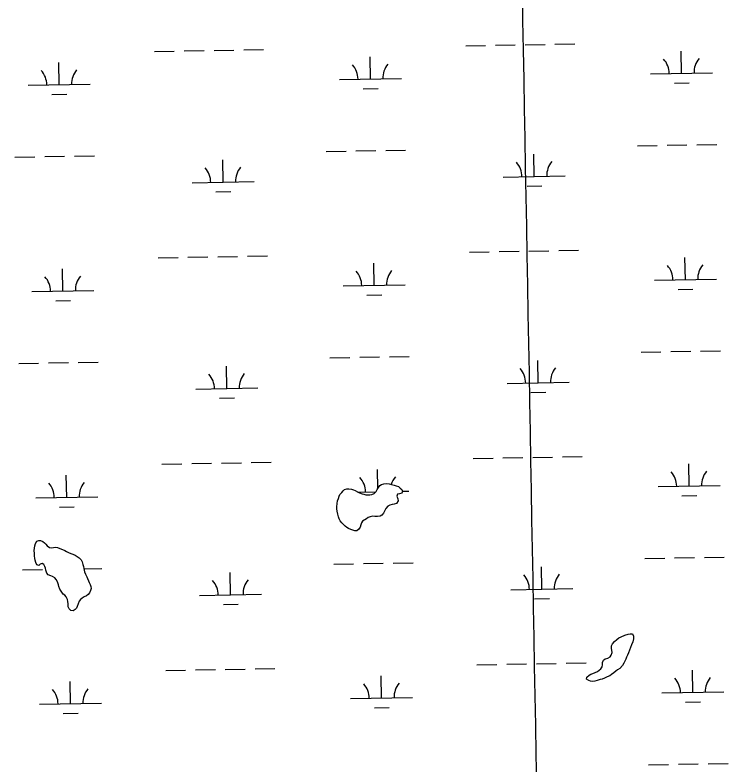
# Model space of a CAD drawing. Extents: x 3925854 to 3964121, y 224593 to 250589.
# Drawn here: x 3939840 to 3940989, y 234463 to 235672 of the extents above; entities that cross this region are included whole.
import ezdxf

# ---------------------------------------------------------------- set-up
doc = ezdxf.new("R2010")
doc.units = 0
for name, color, linetype in [('V-GRID-MAJR', 7, 'Continuous'), ('V-TOPO-SHOR', 7, 'Continuous'), ('V-WETL-SWMP', 7, 'Continuous')]:
    doc.layers.add(name, color=color, linetype=linetype)

msp = doc.modelspace()

# ---------------------------------------------------------------- linework, layer by layer
at = {"layer": 'V-GRID-MAJR'}
msp.add_spline([(3940756.893, 230221.23), (3940647.643, 236278.076), (3940538.337, 242338.005), (3940429.031, 248397.924), (3940428.975, 248401.018)], degree=3, dxfattribs=at)
at = {"layer": 'V-TOPO-SHOR'}
for points in [[(3940400.081, 234855.984), (3940398.248, 234853.244), (3940397.24, 234850.217), (3940395.946, 234846.362), (3940393.969, 234843.35), (3940390.895, 234840.763), (3940387.711, 234840.253), (3940384.27, 234841.404), (3940381.11, 234842.827), (3940377.26, 234844.4), (3940374.517, 234845.957), (3940371.918, 234848.064), (3940369.191, 234850.727), (3940366.465, 234853.665), (3940364.152, 234856.461), (3940362.262, 234859.941), (3940361.336, 234862.992), (3940360.015, 234867.571), (3940359.108, 234872.145), (3940358.746, 234876.159), (3940358.787, 234879.198), (3940359.135, 234884.584), (3940359.884, 234888.998), (3940361.042, 234892.852), (3940362.328, 234896.151), (3940363.612, 234899.037), (3940366.555, 234902.176), (3940368.941, 234904.909), (3940371.181, 234907.092), (3940374.929, 234908.286), (3940377.968, 234908.245), (3940381.97, 234907.778), (3940385.552, 234906.762), (3940388.298, 234905.482), (3940391.723, 234903.225), (3940395.155, 234901.521), (3940399.145, 234900.085), (3940402.176, 234899.354), (3940405.346, 234898.621), (3940408.383, 234898.443), (3940411.979, 234898.533), (3940415.164, 234899.043), (3940418.918, 234900.792), (3940421.861, 234903.792), (3940423.839, 234907.083), (3940425.541, 234910.379), (3940428.075, 234913.662), (3940430.723, 234915.423), (3940434.466, 234916.34), (3940438.481, 234916.703), (3940442.896, 234916.23), (3940446.478, 234915.353), (3940451.027, 234914.325), (3940454.191, 234913.316), (3940458.043, 234911.882), (3940460.912, 234909.496), (3940463.368, 234906.975), (3940464.572, 234904.057), (3940463.29, 234901.171), (3940459.546, 234900.251), (3940456.497, 234899.602), (3940455.483, 234896.159), (3940456.81, 234891.996), (3940457.597, 234888.668), (3940454.92, 234884.834), (3940451.172, 234883.64), (3940447.565, 234882.72), (3940444.1, 234881.936), (3940440.76, 234880.183), (3940437.536, 234876.771), (3940435.691, 234873.203), (3940433.842, 234869.218), (3940431.032, 234865.663), (3940428.249, 234864.317), (3940423.956, 234863.682), (3940420.087, 234863.873), (3940416.774, 234864.055), (3940412.34, 234863.146), (3940409.282, 234861.944), (3940406.628, 234859.906), (3940400.081, 234855.984)], [(3939911.843, 234746.498), (3939910.518, 234750.801), (3939909.589, 234753.715), (3939907.852, 234758.161), (3939905.966, 234761.917), (3939904.069, 234764.846), (3939900.229, 234767.107), (3939897.198, 234767.84), (3939893.074, 234769.415), (3939890.765, 234772.485), (3939889.303, 234776.927), (3939888.517, 234780.116), (3939887.589, 234783.169), (3939885.971, 234786.231), (3939883.368, 234787.925), (3939880.315, 234786.999), (3939877.935, 234784.681), (3939874.908, 234785.686), (3939873.02, 234789.305), (3939872.102, 234793.051), (3939871.59, 234796.096), (3939871.09, 234800.112), (3939870.865, 234803.985), (3939870.65, 234808.687), (3939870.84, 234812.554), (3939871.303, 234816.142), (3939872.596, 234819.855), (3939874.859, 234823.695), (3939877.777, 234824.901), (3939880.814, 234824.723), (3939884.527, 234823.292), (3939887.261, 234821.045), (3939889.444, 234818.804), (3939891.619, 234816.148), (3939895.044, 234813.754), (3939898.488, 234813.017), (3939901.538, 234813.668), (3939904.999, 234814.037), (3939908.169, 234813.443), (3939912.022, 234812.007), (3939916.146, 234810.432), (3939919.718, 234808.865), (3939922.876, 234807.303), (3939925.895, 234805.605), (3939929.469, 234804.036), (3939932.631, 234802.75), (3939936.614, 234801.04), (3939939.633, 234799.34), (3939943.196, 234797.083), (3939946.055, 234793.729), (3939947.808, 234790.386), (3939949, 234786.501), (3939949.922, 234783.034), (3939950.567, 234779.571), (3939951.745, 234774.58), (3939953.215, 234770.828), (3939955.368, 234766.376), (3939956.711, 234763.455), (3939958.188, 234760.119), (3939959.392, 234757.201), (3939960.594, 234754.006), (3939961.657, 234750.813), (3939962.167, 234747.489), (3939961.573, 234744.456), (3939959.722, 234740.333), (3939957.477, 234737.876), (3939954.684, 234735.703), (3939951.343, 234733.95), (3939947.722, 234731.924), (3939945.072, 234730.024), (3939943.235, 234727.009), (3939941.519, 234722.608), (3939940.085, 234718.758), (3939938.666, 234716.011), (3939936.561, 234713.552), (3939933.493, 234711.52), (3939929.768, 234711.983), (3939926.902, 234714.784), (3939925.428, 234718.26), (3939925.487, 234722.682), (3939924.985, 234726.558), (3939924.334, 234729.608), (3939922.045, 234734.062), (3939919.728, 234736.579), (3939917.267, 234738.547), (3939911.843, 234746.498)], [(3940814.747, 234618.424), (3940811.405, 234616.534), (3940808.2, 234614.502), (3940804.984, 234611.78), (3940801.628, 234608.784), (3940798.564, 234607.029), (3940794.667, 234605.008), (3940790.22, 234603.271), (3940786.192, 234601.665), (3940783.136, 234600.598), (3940778.42, 234599.279), (3940774.398, 234598.227), (3940770.66, 234597.862), (3940767.625, 234598.18), (3940764.735, 234599.185), (3940761.172, 234601.442), (3940761.626, 234604.477), (3940765.261, 234607.609), (3940767.91, 234609.233), (3940771.385, 234610.707), (3940775.137, 234612.178), (3940778.891, 234613.925), (3940781.402, 234615.688), (3940784.199, 234618.137), (3940786.178, 234621.428), (3940786.772, 234624.601), (3940787.099, 234628.465), (3940788.529, 234631.902), (3940791.044, 234634.081), (3940795.617, 234634.986), (3940799.24, 234637.151), (3940801.073, 234639.889), (3940802.793, 234644.567), (3940802.148, 234648.032), (3940801.218, 234650.946), (3940801.415, 234655.229), (3940802.836, 234658.249), (3940806.342, 234662.073), (3940809.982, 234665.481), (3940813.471, 234668.059), (3940816.806, 234669.399), (3940823.199, 234672.078), (3940828.199, 234673.808), (3940831.801, 234674.588), (3940835.254, 234674.267), (3940836.866, 234670.789), (3940836.948, 234666.642), (3940835.641, 234661.823), (3940833.636, 234656.597), (3940832.063, 234652.609), (3940830.345, 234648.073), (3940828.77, 234643.946), (3940827.199, 234640.235), (3940825.913, 234636.936), (3940824.346, 234633.499), (3940822.782, 234630.204), (3940821.223, 234627.323), (3940819.239, 234623.618), (3940814.747, 234618.424)]]:
    msp.add_lwpolyline(points, dxfattribs=at)
at = {"layer": 'V-WETL-SWMP'}
for p, q in [((3940566.333, 235622.338), (3940598.328, 235622.92)), ((3940614.325, 235623.211), (3940646.32, 235623.793)), ((3940662.317, 235624.083), (3940694.312, 235624.665)), ((3940710.31, 235624.956), (3940742.304, 235625.538)), ((3940064.508, 235613.213), (3940096.503, 235613.795)), ((3940112.5, 235614.086), (3940144.495, 235614.668)), ((3940160.492, 235614.959), (3940192.487, 235615.54)), ((3940208.484, 235615.831), (3940240.479, 235616.413)), ((3940914.514, 235577.919), (3940913.86, 235613.913)), ((3940412.689, 235568.794), (3940412.035, 235604.788)), ((3939910.864, 235559.669), (3939910.21, 235595.663)), ((3940864.523, 235577.01), (3940964.506, 235578.828)), ((3939860.873, 235558.76), (3939960.856, 235560.578)), ((3940362.698, 235567.885), (3940462.681, 235569.703)), ((3940902.797, 235562.272), (3940926.793, 235562.708)), ((3940400.972, 235553.147), (3940424.968, 235553.584)), ((3939899.147, 235544.023), (3939923.143, 235544.459)), ((3940939.201, 235462.917), (3940971.196, 235463.498)), ((3940341.392, 235452.047), (3940373.387, 235452.628)), ((3940389.384, 235452.919), (3940421.379, 235453.501)), ((3940437.376, 235453.792), (3940469.371, 235454.374)), ((3940843.217, 235461.171), (3940875.212, 235461.753)), ((3940891.209, 235462.044), (3940923.204, 235462.626)), ((3939839.567, 235442.922), (3939871.562, 235443.504)), ((3939887.559, 235443.794), (3939919.554, 235444.376)), ((3939935.551, 235444.667), (3939967.546, 235445.249)), ((3940677.025, 235411.712), (3940676.37, 235447.706)), ((3940175.2, 235402.587), (3940174.545, 235438.581)), ((3940125.208, 235401.678), (3940225.192, 235403.496)), ((3940627.033, 235410.803), (3940727.017, 235412.621)), ((3940665.307, 235396.065), (3940689.303, 235396.501)), ((3940163.482, 235386.94), (3940187.478, 235387.377)), ((3940118.548, 235281.466), (3940150.543, 235282.048)), ((3940166.54, 235282.339), (3940198.535, 235282.92)), ((3940214.533, 235283.211), (3940246.527, 235283.793)), ((3940572.381, 235289.718), (3940604.376, 235290.3)), ((3940620.373, 235290.591), (3940652.368, 235291.173)), ((3940668.366, 235291.463), (3940700.36, 235292.045)), ((3940716.358, 235292.336), (3940748.352, 235292.918)), ((3940070.556, 235280.593), (3940102.551, 235281.175)), ((3940418.737, 235236.174), (3940418.083, 235272.168)), ((3940920.562, 235245.299), (3940919.908, 235281.293)), ((3939916.912, 235227.049), (3939916.258, 235263.043)), ((3940870.571, 235244.39), (3940970.554, 235246.208)), ((3940368.746, 235235.265), (3940468.729, 235237.083)), ((3939866.921, 235226.14), (3939966.904, 235227.958)), ((3940908.845, 235229.652), (3940932.841, 235230.088)), ((3939905.195, 235211.403), (3939929.191, 235211.839)), ((3940407.02, 235220.527), (3940431.016, 235220.964)), ((3940849.265, 235128.551), (3940881.26, 235129.133)), ((3940897.257, 235129.424), (3940929.252, 235130.006)), ((3940945.249, 235130.297), (3940977.244, 235130.878)), ((3939941.599, 235112.047), (3939973.594, 235112.629)), ((3940347.44, 235119.427), (3940379.435, 235120.008)), ((3940395.432, 235120.299), (3940427.427, 235120.881)), ((3940443.424, 235121.172), (3940475.419, 235121.754)), ((3940683.073, 235079.092), (3940682.418, 235115.086)), ((3939845.615, 235110.302), (3939877.61, 235110.884)), ((3939893.607, 235111.174), (3939925.602, 235111.756)), ((3940181.248, 235069.967), (3940180.593, 235105.961)), ((3940633.081, 235078.183), (3940733.065, 235080.001)), ((3940131.256, 235069.058), (3940231.24, 235070.876)), ((3940169.53, 235054.32), (3940193.526, 235054.757)), ((3940671.355, 235063.445), (3940695.351, 235063.881)), ((3940578.429, 234957.098), (3940610.424, 234957.68)), ((3940626.422, 234957.971), (3940658.416, 234958.553)), ((3940674.414, 234958.843), (3940706.408, 234959.425)), ((3940722.406, 234959.716), (3940754.4, 234960.298)), ((3940076.604, 234947.973), (3940108.599, 234948.555)), ((3940124.596, 234948.846), (3940156.591, 234949.428)), ((3940172.589, 234949.719), (3940204.583, 234950.3)), ((3940220.581, 234950.591), (3940252.575, 234951.173)), ((3940926.611, 234912.679), (3940925.956, 234948.673)), ((3940424.691, 234908.732), (3940424.131, 234939.548)), ((3939922.96, 234894.429), (3939922.306, 234930.423)), ((3940368.941, 234904.909), (3940371.181, 234907.091)), ((3940371.181, 234907.091), (3940374.929, 234908.285)), ((3940374.929, 234908.285), (3940377.969, 234908.245)), ((3940377.969, 234908.245), (3940381.971, 234907.777)), ((3940381.971, 234907.777), (3940385.551, 234906.762)), ((3940421.861, 234903.793), (3940423.84, 234907.084)), ((3940423.84, 234907.084), (3940425.542, 234910.378)), ((3940425.542, 234910.378), (3940428.074, 234913.662)), ((3940428.074, 234913.662), (3940430.723, 234915.423)), ((3940430.723, 234915.423), (3940434.467, 234916.341)), ((3940434.467, 234916.341), (3940438.48, 234916.703)), ((3940438.48, 234916.703), (3940442.897, 234916.23)), ((3940442.897, 234916.23), (3940446.478, 234915.353)), ((3940446.478, 234915.353), (3940451.026, 234914.325)), ((3940451.026, 234914.325), (3940454.191, 234913.316)), ((3940454.191, 234913.316), (3940458.042, 234911.882)), ((3940458.042, 234911.882), (3940460.913, 234909.495)), ((3940460.913, 234909.495), (3940463.368, 234906.974)), ((3940463.368, 234906.974), (3940464.573, 234904.056)), ((3940876.619, 234911.77), (3940976.602, 234913.588)), ((3939872.969, 234893.52), (3939972.952, 234895.338)), ((3940361.041, 234892.851), (3940362.328, 234896.151)), ((3940362.328, 234896.151), (3940363.611, 234899.037)), ((3940363.611, 234899.037), (3940366.555, 234902.177)), ((3940366.555, 234902.177), (3940368.941, 234904.909)), ((3940385.551, 234906.762), (3940388.298, 234905.482)), ((3940388.298, 234905.482), (3940391.723, 234903.225)), ((3940391.723, 234903.225), (3940395.156, 234901.521)), ((3940392.252, 234902.962), (3940421.569, 234903.496)), ((3940395.156, 234901.521), (3940399.145, 234900.086)), ((3940399.145, 234900.086), (3940402.176, 234899.355)), ((3940402.176, 234899.355), (3940405.346, 234898.622)), ((3940405.346, 234898.622), (3940408.384, 234898.443)), ((3940408.384, 234898.443), (3940411.979, 234898.534)), ((3940411.979, 234898.534), (3940415.164, 234899.044)), ((3940415.164, 234899.044), (3940418.919, 234900.791)), ((3940418.919, 234900.791), (3940421.861, 234903.793)), ((3940456.497, 234899.602), (3940455.484, 234896.16)), ((3940455.484, 234896.16), (3940456.811, 234891.996)), ((3940459.547, 234900.252), (3940456.497, 234899.602)), ((3940463.291, 234901.17), (3940459.547, 234900.252)), ((3940464.573, 234904.056), (3940463.291, 234901.17)), ((3940464.482, 234904.276), (3940474.777, 234904.463)), ((3940914.893, 234897.032), (3940938.889, 234897.468)), ((3940358.787, 234879.198), (3940359.134, 234884.584)), ((3940359.134, 234884.584), (3940359.884, 234888.997)), ((3940359.884, 234888.997), (3940361.041, 234892.851)), ((3940447.566, 234882.72), (3940444.1, 234881.937)), ((3940451.172, 234883.64), (3940447.566, 234882.72)), ((3940454.919, 234884.834), (3940451.172, 234883.64)), ((3940457.596, 234888.668), (3940454.919, 234884.834)), ((3940456.811, 234891.996), (3940457.596, 234888.668)), ((3939911.243, 234878.783), (3939935.239, 234879.219)), ((3940358.746, 234876.158), (3940358.787, 234879.198)), ((3940359.108, 234872.145), (3940358.746, 234876.158)), ((3940360.015, 234867.572), (3940359.108, 234872.145)), ((3940435.692, 234873.203), (3940433.842, 234869.219)), ((3940437.536, 234876.772), (3940435.692, 234873.203)), ((3940440.76, 234880.184), (3940437.536, 234876.772)), ((3940444.1, 234881.937), (3940440.76, 234880.184)), ((3940361.336, 234862.993), (3940360.015, 234867.572)), ((3940362.263, 234859.94), (3940361.336, 234862.993)), ((3940364.152, 234856.46), (3940362.263, 234859.94)), ((3940406.629, 234859.905), (3940400.081, 234855.984)), ((3940409.282, 234861.943), (3940406.629, 234859.905)), ((3940412.339, 234863.146), (3940409.282, 234861.943)), ((3940416.773, 234864.055), (3940412.339, 234863.146)), ((3940420.088, 234863.873), (3940416.773, 234864.055)), ((3940423.956, 234863.683), (3940420.088, 234863.873)), ((3940428.249, 234864.317), (3940423.956, 234863.683)), ((3940431.031, 234865.663), (3940428.249, 234864.317)), ((3940433.842, 234869.219), (3940431.031, 234865.663)), ((3940366.464, 234853.665), (3940364.152, 234856.46)), ((3940369.19, 234850.726), (3940366.464, 234853.665)), ((3940371.919, 234848.064), (3940369.19, 234850.726)), ((3940374.517, 234845.957), (3940371.919, 234848.064)), ((3940397.24, 234850.216), (3940395.945, 234846.363)), ((3940398.248, 234853.244), (3940397.24, 234850.216)), ((3940400.081, 234855.984), (3940398.248, 234853.244)), ((3940377.26, 234844.4), (3940374.517, 234845.957)), ((3940381.109, 234842.828), (3940377.26, 234844.4)), ((3940384.269, 234841.404), (3940381.109, 234842.828)), ((3940387.71, 234840.253), (3940384.269, 234841.404)), ((3940390.895, 234840.764), (3940387.71, 234840.253)), ((3940393.97, 234843.349), (3940390.895, 234840.764)), ((3940395.945, 234846.363), (3940393.97, 234843.349)), ((3939872.596, 234819.856), (3939874.858, 234823.696)), ((3939874.858, 234823.696), (3939877.777, 234824.902)), ((3939877.777, 234824.902), (3939880.815, 234824.723)), ((3939880.815, 234824.723), (3939884.528, 234823.292)), ((3939884.528, 234823.292), (3939887.262, 234821.044)), ((3939870.651, 234808.687), (3939870.84, 234812.554)), ((3939870.84, 234812.554), (3939871.303, 234816.142)), ((3939871.303, 234816.142), (3939872.596, 234819.856)), ((3939887.262, 234821.044), (3939889.444, 234818.804)), ((3939889.444, 234818.804), (3939891.62, 234816.149)), ((3939891.62, 234816.149), (3939895.044, 234813.754)), ((3939895.044, 234813.754), (3939898.489, 234813.017)), ((3939898.489, 234813.017), (3939901.538, 234813.668)), ((3939901.538, 234813.668), (3939904.999, 234814.036)), ((3939904.999, 234814.036), (3939908.17, 234813.442)), ((3939908.17, 234813.442), (3939912.021, 234812.008)), ((3939912.021, 234812.008), (3939916.146, 234810.433)), ((3939916.146, 234810.433), (3939919.719, 234808.866)), ((3939870.865, 234803.985), (3939870.651, 234808.687)), ((3939871.09, 234800.112), (3939870.865, 234803.985)), ((3939871.59, 234796.097), (3939871.09, 234800.112)), ((3939919.719, 234808.866), (3939922.877, 234807.303)), ((3939922.877, 234807.303), (3939925.895, 234805.605)), ((3939925.895, 234805.605), (3939929.468, 234804.037)), ((3939929.468, 234804.037), (3939932.63, 234802.751)), ((3939932.63, 234802.751), (3939936.615, 234801.04)), ((3939936.615, 234801.04), (3939939.633, 234799.341)), ((3939939.633, 234799.341), (3939943.197, 234797.083)), ((3940951.297, 234797.677), (3940983.292, 234798.258)), ((3939872.102, 234793.05), (3939871.59, 234796.097)), ((3939873.02, 234789.306), (3939872.102, 234793.05)), ((3939874.907, 234785.687), (3939873.02, 234789.306)), ((3939880.315, 234786.998), (3939877.934, 234784.68)), ((3939883.368, 234787.925), (3939880.315, 234786.998)), ((3939885.971, 234786.232), (3939883.368, 234787.925)), ((3939887.589, 234783.169), (3939885.971, 234786.232)), ((3939943.197, 234797.083), (3939946.055, 234793.728)), ((3939946.055, 234793.728), (3939947.808, 234790.387)), ((3939947.808, 234790.387), (3939949, 234786.501)), ((3939949, 234786.501), (3939949.921, 234783.034)), ((3940353.488, 234786.807), (3940385.483, 234787.388)), ((3940401.48, 234787.679), (3940433.475, 234788.261)), ((3940449.472, 234788.552), (3940481.467, 234789.134)), ((3940855.313, 234795.931), (3940887.308, 234796.513)), ((3940903.305, 234796.804), (3940935.3, 234797.386)), ((3939851.663, 234777.682), (3939883.658, 234778.264)), ((3939877.934, 234784.68), (3939874.907, 234785.687)), ((3939888.516, 234780.116), (3939887.589, 234783.169)), ((3939889.303, 234776.927), (3939888.516, 234780.116)), ((3939890.765, 234772.485), (3939889.303, 234776.927)), ((3939949.921, 234783.034), (3939950.567, 234779.57)), ((3939950.567, 234779.57), (3939951.744, 234774.579)), ((3939950.588, 234779.481), (3939979.642, 234780.009)), ((3939951.744, 234774.579), (3939953.215, 234770.828)), ((3940689.121, 234746.472), (3940688.466, 234782.466)), ((3939893.073, 234769.414), (3939890.765, 234772.485)), ((3939897.199, 234767.839), (3939893.073, 234769.414)), ((3939900.23, 234767.107), (3939897.199, 234767.839)), ((3939904.07, 234764.845), (3939900.23, 234767.107)), ((3939905.966, 234761.917), (3939904.07, 234764.845)), ((3939907.851, 234758.161), (3939905.966, 234761.917)), ((3939953.215, 234770.828), (3939955.367, 234766.376)), ((3939955.367, 234766.376), (3939956.711, 234763.456)), ((3939956.711, 234763.456), (3939958.187, 234760.119)), ((3940187.296, 234737.347), (3940186.641, 234773.341)), ((3939909.589, 234753.715), (3939907.851, 234758.161)), ((3939910.518, 234750.8), (3939909.589, 234753.715)), ((3939911.843, 234746.498), (3939910.518, 234750.8)), ((3939958.187, 234760.119), (3939959.392, 234757.201)), ((3939959.392, 234757.201), (3939960.594, 234754.006)), ((3939960.594, 234754.006), (3939961.657, 234750.813)), ((3939961.657, 234750.813), (3939962.166, 234747.489)), ((3939917.266, 234738.548), (3939911.843, 234746.498)), ((3939919.728, 234736.58), (3939917.266, 234738.548)), ((3939957.477, 234737.876), (3939954.684, 234735.702)), ((3939959.721, 234740.334), (3939957.477, 234737.876)), ((3939961.573, 234744.456), (3939959.721, 234740.334)), ((3939962.166, 234747.489), (3939961.573, 234744.456)), ((3940137.304, 234736.438), (3940237.288, 234738.256)), ((3940639.129, 234745.563), (3940739.113, 234747.381)), ((3939922.044, 234734.062), (3939919.728, 234736.58)), ((3939924.335, 234729.608), (3939922.044, 234734.062)), ((3939924.985, 234726.559), (3939924.335, 234729.608)), ((3939925.487, 234722.682), (3939924.985, 234726.559)), ((3939943.235, 234727.008), (3939941.518, 234722.608)), ((3939945.072, 234730.024), (3939943.235, 234727.008)), ((3939947.723, 234731.924), (3939945.072, 234730.024)), ((3939951.344, 234733.949), (3939947.723, 234731.924)), ((3939954.684, 234735.702), (3939951.344, 234733.949)), ((3940677.403, 234730.825), (3940701.4, 234731.261)), ((3939925.428, 234718.26), (3939925.487, 234722.682)), ((3939926.902, 234714.785), (3939925.428, 234718.26)), ((3939929.768, 234711.983), (3939926.902, 234714.785)), ((3939936.561, 234713.552), (3939933.493, 234711.519)), ((3939938.667, 234716.012), (3939936.561, 234713.552)), ((3939940.085, 234718.757), (3939938.667, 234716.012)), ((3939941.518, 234722.608), (3939940.085, 234718.757)), ((3940175.578, 234721.7), (3940199.574, 234722.137)), ((3939933.493, 234711.519), (3939929.768, 234711.983)), ((3940806.343, 234662.073), (3940809.981, 234665.48)), ((3940809.981, 234665.48), (3940813.471, 234668.06)), ((3940813.471, 234668.06), (3940816.806, 234669.398)), ((3940816.806, 234669.398), (3940823.199, 234672.077)), ((3940823.199, 234672.077), (3940828.198, 234673.808)), ((3940828.198, 234673.808), (3940831.801, 234674.589)), ((3940831.801, 234674.589), (3940835.253, 234674.267)), ((3940835.253, 234674.267), (3940836.865, 234670.79)), ((3940836.948, 234666.643), (3940835.64, 234661.823)), ((3940836.865, 234670.79), (3940836.948, 234666.643)), ((3940801.219, 234650.946), (3940801.414, 234655.228)), ((3940801.414, 234655.228), (3940802.837, 234658.249)), ((3940802.837, 234658.249), (3940806.343, 234662.073)), ((3940833.636, 234656.597), (3940832.063, 234652.61)), ((3940835.64, 234661.823), (3940833.636, 234656.597)), ((3940801.073, 234639.89), (3940802.793, 234644.567)), ((3940802.148, 234648.031), (3940801.219, 234650.946)), ((3940802.793, 234644.567), (3940802.148, 234648.031)), ((3940828.769, 234643.946), (3940827.2, 234640.235)), ((3940830.344, 234648.072), (3940828.769, 234643.946)), ((3940832.063, 234652.61), (3940830.344, 234648.072)), ((3940787.1, 234628.466), (3940788.528, 234631.902)), ((3940788.528, 234631.902), (3940791.044, 234634.08)), ((3940791.044, 234634.08), (3940795.617, 234634.987)), ((3940795.617, 234634.987), (3940799.24, 234637.151)), ((3940799.24, 234637.151), (3940801.073, 234639.89)), ((3940822.782, 234630.204), (3940821.223, 234627.322)), ((3940824.346, 234633.5), (3940822.782, 234630.204)), ((3940825.912, 234636.935), (3940824.346, 234633.5)), ((3940827.2, 234640.235), (3940825.912, 234636.935)), ((3940130.645, 234616.226), (3940162.639, 234616.808)), ((3940178.637, 234617.099), (3940210.631, 234617.68)), ((3940226.629, 234617.971), (3940258.623, 234618.553)), ((3940584.478, 234624.478), (3940616.472, 234625.06)), ((3940632.47, 234625.351), (3940664.464, 234625.932)), ((3940680.462, 234626.223), (3940712.456, 234626.805)), ((3940728.454, 234627.096), (3940760.448, 234627.678)), ((3940781.402, 234615.688), (3940784.199, 234618.138)), ((3940784.199, 234618.138), (3940786.177, 234621.429)), ((3940786.177, 234621.429), (3940786.772, 234624.6)), ((3940786.772, 234624.6), (3940787.1, 234628.466)), ((3940814.748, 234618.424), (3940811.405, 234616.534)), ((3940819.239, 234623.617), (3940814.748, 234618.424)), ((3940821.223, 234627.322), (3940819.239, 234623.617)), ((3940082.652, 234615.353), (3940114.647, 234615.935)), ((3940430.834, 234570.934), (3940430.179, 234606.928)), ((3940761.627, 234604.478), (3940765.262, 234607.609)), ((3940765.262, 234607.609), (3940767.91, 234609.232)), ((3940767.91, 234609.232), (3940771.385, 234610.707)), ((3940771.385, 234610.707), (3940775.136, 234612.177)), ((3940775.136, 234612.177), (3940778.891, 234613.924)), ((3940778.891, 234613.924), (3940781.402, 234615.688)), ((3940794.667, 234605.008), (3940790.221, 234603.27)), ((3940798.564, 234607.029), (3940794.667, 234605.008)), ((3940801.628, 234608.785), (3940798.564, 234607.029)), ((3940804.985, 234611.781), (3940801.628, 234608.785)), ((3940808.2, 234614.503), (3940804.985, 234611.781)), ((3940811.405, 234616.534), (3940808.2, 234614.503)), ((3940932.659, 234580.059), (3940932.004, 234616.053)), ((3939929.009, 234561.809), (3939928.354, 234597.803)), ((3940761.172, 234601.443), (3940761.627, 234604.478)), ((3940764.736, 234599.185), (3940761.172, 234601.443)), ((3940767.625, 234598.179), (3940764.736, 234599.185)), ((3940770.661, 234597.862), (3940767.625, 234598.179)), ((3940774.398, 234598.227), (3940770.661, 234597.862)), ((3940778.42, 234599.28), (3940774.398, 234598.227)), ((3940783.137, 234600.599), (3940778.42, 234599.28)), ((3940786.192, 234601.665), (3940783.137, 234600.599)), ((3940790.221, 234603.27), (3940786.192, 234601.665)), ((3940882.667, 234579.15), (3940982.65, 234580.968)), ((3940380.842, 234570.025), (3940480.825, 234571.843)), ((3939879.017, 234560.9), (3939979, 234562.718)), ((3940920.941, 234564.412), (3940944.937, 234564.848)), ((3939917.291, 234546.163), (3939941.287, 234546.599)), ((3940419.116, 234555.287), (3940443.112, 234555.724)), ((3940861.361, 234463.311), (3940893.356, 234463.893)), ((3940909.353, 234464.184), (3940941.348, 234464.766)), ((3940957.345, 234465.057), (3940989.34, 234465.638))]:
    msp.add_line(p, q, dxfattribs=at)
for centre, start, end in [((3940859.272, 235577.389), 0.269879, 41.813537), ((3940969.74, 235579.398), 140.269876, 181.813534), ((3940357.447, 235568.264), 0.269879, 41.813537), ((3940467.915, 235570.273), 140.269876, 181.813534), ((3939855.622, 235559.14), 0.269879, 41.813537), ((3939966.09, 235561.148), 140.269876, 181.813534), ((3940621.782, 235411.182), 0.269879, 41.813537), ((3940732.25, 235413.191), 140.269876, 181.813534), ((3940119.957, 235402.057), 0.269879, 41.813537), ((3940230.425, 235404.066), 140.269876, 181.813534), ((3940363.495, 235235.644), 0.269879, 41.813537), ((3940473.963, 235237.653), 140.269876, 181.813534), ((3940865.32, 235244.769), 0.269879, 41.813537), ((3940975.788, 235246.778), 140.269876, 181.813534), ((3939861.67, 235226.52), 0.269879, 41.813537), ((3939972.138, 235228.528), 140.269876, 181.813534), ((3940627.83, 235078.562), 0.269879, 41.813537), ((3940738.298, 235080.571), 140.269876, 181.813534), ((3940126.005, 235069.437), 0.269879, 41.813537), ((3940236.473, 235071.446), 140.269876, 181.813534), ((3940871.368, 234912.149), 0.269879, 41.813537), ((3940981.836, 234914.158), 140.269876, 181.813534), ((3940369.543, 234903.024), 0.269879, 41.813537), ((3940480.011, 234905.033), 140.269876, 162.909173), ((3939867.718, 234893.9), 0.269879, 41.813537), ((3939978.186, 234895.908), 140.269876, 181.813534), ((3940633.879, 234745.942), 0.269879, 41.813537), ((3940744.346, 234747.951), 140.269876, 181.813534), ((3940132.053, 234736.817), 0.269879, 41.813537), ((3940242.521, 234738.826), 140.269876, 181.813534), ((3940375.591, 234570.404), 0.269879, 41.813537), ((3940486.059, 234572.413), 140.269876, 181.813534), ((3940877.416, 234579.529), 0.269879, 41.813537), ((3940987.884, 234581.538), 140.269876, 181.813534), ((3939873.766, 234561.28), 0.269879, 41.813537), ((3939984.234, 234563.288), 140.269876, 181.813534)]:
    msp.add_arc(centre, 35.246, start, end, dxfattribs=at)

doc.saveas('drawing.dxf')
